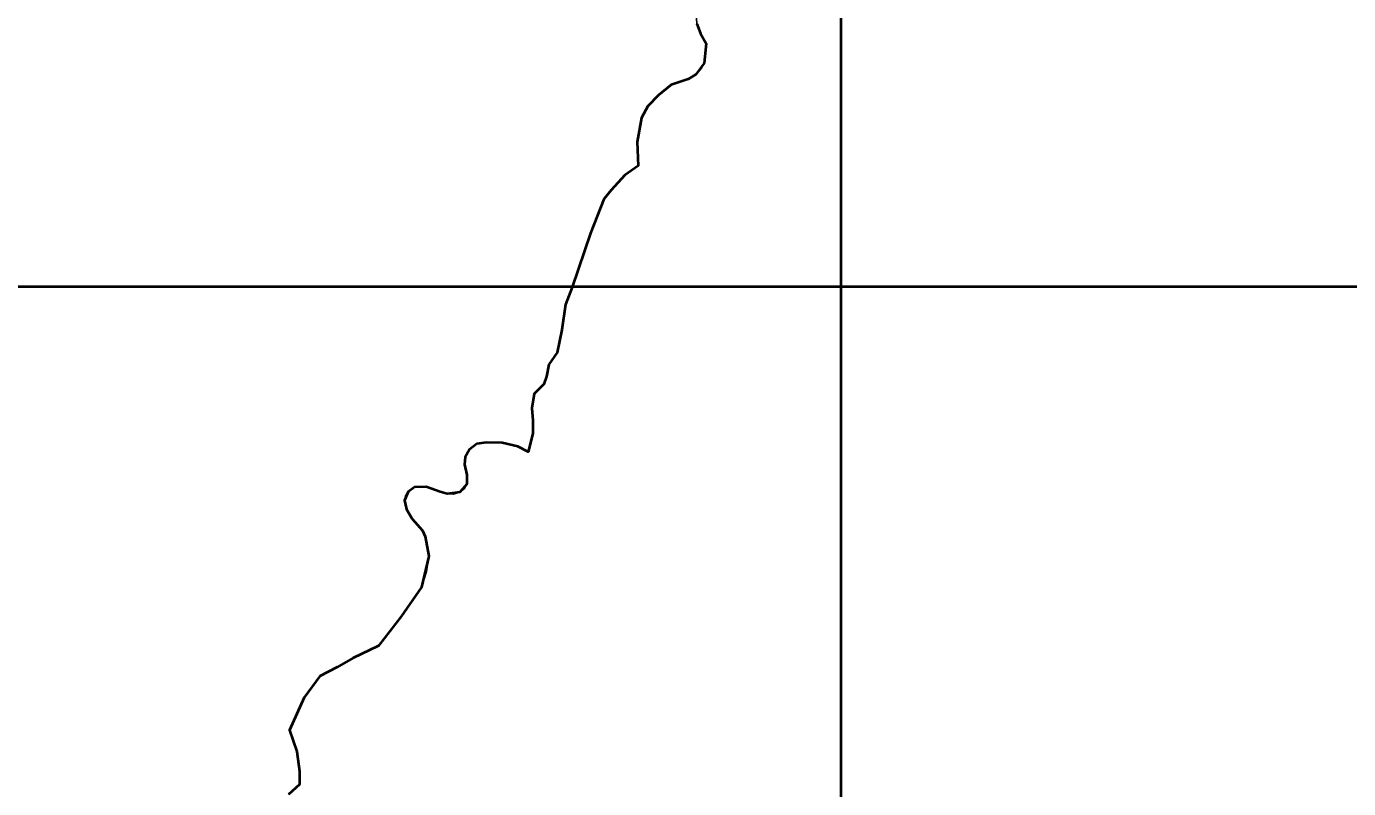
# Model space of a CAD drawing. Extents: x 645880 to 658994, y 884400 to 894744.
# Drawn here: x 655242 to 657118, y 888292 to 889373 of the extents above; entities that cross this region are included whole.
import ezdxf

# ---------------------------------------------------------------- set-up
doc = ezdxf.new("R2010")
doc.units = 0
doc.header["$LTSCALE"] = 10
for name, color, linetype, lineweight in [('18', 7, 'Continuous', 25), ('59', 7, 'Continuous', 40), ('62', 7, 'Continuous', 35), ('63', 7, 'Continuous', 35)]:
    doc.layers.add(name, color=color, linetype=linetype, lineweight=lineweight)

msp = doc.modelspace()

# ---------------------------------------------------------------- linework, layer by layer
at = {"layer": '18'}
for points in [[(656156.31, 889619), (656159.4, 889610.65), (656164.69, 889603.09), (656177.12, 889598.81), (656204.43, 889591.24), (656227.85, 889580.52), (656229.32, 889568.73), (656230.45, 889559.7), (656231.1, 889547.08), (656238.25, 889531.31), (656242.15, 889516.17), (656242.15, 889504.18), (656237.6, 889474.53), (656229.15, 889456.24), (656212.89, 889432.27), (656197.93, 889408.3), (656192.73, 889392.52), (656193.38, 889376.75), (656198.58, 889362.87), (656206.63, 889348.91), (656204.03, 889321.15)], [(656204.03, 889321.15), (656200.03, 889313.78), (656192.33, 889304.75), (656181.27, 889298.44), (656157.21, 889290.24), (656139, 889275.73), (656124.04, 889259.96), (656114.94, 889243.56), (656109.09, 889209.49), (656110.39, 889175.43), (656091.53, 889162.18), (656072.02, 889140.73), (656061.62, 889128.12), (656042.76, 889079.54), (656029.75, 889041.37), (656016.74, 889003.21), (656007, 888978.49), (656001.8, 888942.54), (655995.3, 888910.36), (655983.59, 888893.33), (655980.34, 888876.3), (655976.44, 888865.57), (655962.78, 888851.69), (655959.53, 888831.51), (655960.83, 888813.84), (655960.83, 888795.55), (655954.33, 888769.68), (655939.37, 888777.25), (655917.26, 888782.3), (655894.5, 888782.93), (655881.5, 888781.04), (655871.09, 888772.84), (655864.59, 888762.11), (655863.94, 888751.39), (655867.19, 888736.88), (655867.19, 888723.63)], [(655783.95, 888712.91), (655780.02, 888706.88), (655778.72, 888700.26), (655781.32, 888688.27), (655789.77, 888674.39), (655804.08, 888657.99), (655808, 888649.42), (655813.2, 888621.66)], [(655857.43, 888712.28), (655847.82, 888709.47), (655839.23, 888709.75), (655829.47, 888712.91), (655809.31, 888719.85), (655793.05, 888719.22), (655783.95, 888712.91)], [(655867.19, 888723.63), (655863.33, 888716.95), (655857.43, 888712.28)], [(655813.2, 888621.66), (655809.89, 888599.65), (655802.79, 888577.5), (655774.18, 888535.87), (655741.67, 888494.23), (655705.25, 888476.57), (655683.14, 888463.95), (655658.43, 888451.33), (655636.32, 888421.05), (655615.51, 888374.37), (655625.91, 888344.09), (655629.81, 888316.33), (655629.81, 888297.41), (655614.21, 888283.53)]]:
    msp.add_lwpolyline(points, dxfattribs=at)
at = {"layer": '59'}
for points in [[(656193.35, 889376.72), (656198.55, 889362.84), (656206.6, 889348.88), (656204, 889321.12), (656192.3, 889304.72), (656181.24, 889298.41), (656157.18, 889290.21), (656138.97, 889275.7)], [(656138.97, 889275.7), (656124.01, 889259.93), (656114.91, 889243.53), (656109.06, 889209.46), (656110.36, 889175.4), (656091.5, 889162.15), (656071.99, 889140.7), (656061.59, 889128.09), (656042.73, 889079.51), (656016.71, 889003.18), (656006.97, 888978.46), (656001.77, 888942.51), (655995.27, 888910.33), (655983.56, 888893.3), (655980.31, 888876.27), (655976.41, 888865.54), (655962.75, 888851.66), (655959.5, 888831.48), (655960.8, 888813.81), (655960.8, 888795.52), (655954.3, 888769.65), (655939.34, 888777.22), (655917.23, 888782.27), (655894.47, 888782.9), (655881.47, 888781.01), (655871.06, 888772.81), (655864.56, 888762.08), (655863.91, 888751.36), (655867.16, 888736.85), (655867.16, 888723.6), (655857.4, 888712.25), (655839.2, 888709.72), (655829.44, 888712.88), (655809.28, 888719.82), (655793.02, 888719.19), (655783.92, 888712.88), (655778.72, 888700.26), (655781.32, 888688.27), (655789.77, 888674.39), (655804.08, 888657.99)], [(655804.08, 888657.99), (655808, 888649.42), (655813.2, 888621.66), (655802.79, 888577.5), (655774.18, 888535.87), (655741.67, 888494.23), (655705.25, 888476.57), (655683.14, 888463.95), (655658.43, 888451.33), (655636.32, 888421.05), (655615.51, 888374.37), (655625.91, 888344.09), (655629.81, 888316.33), (655629.81, 888297.41), (655614.21, 888283.53)]]:
    msp.add_lwpolyline(points, dxfattribs=at)
at = {"layer": '62', "lineweight": 40}
msp.add_lwpolyline([(650022.35, 889003.81), (658994.16, 889003.81), (658994.16, 894743.81), (650022.35, 894743.81)], close=True, dxfattribs=at)
msp.add_lwpolyline([(650022.35, 889003.81), (658994.16, 889003.81), (658994.16, 894743.81), (650022.35, 894743.81)], close=True, dxfattribs=at)
at = {"layer": '63', "lineweight": 40}
msp.add_lwpolyline([(656397.82, 884399.72), (650080.32, 884399.72), (650080.32, 889588.16), (656397.82, 889588.16)], close=True, dxfattribs=at)

doc.saveas('drawing.dxf')
